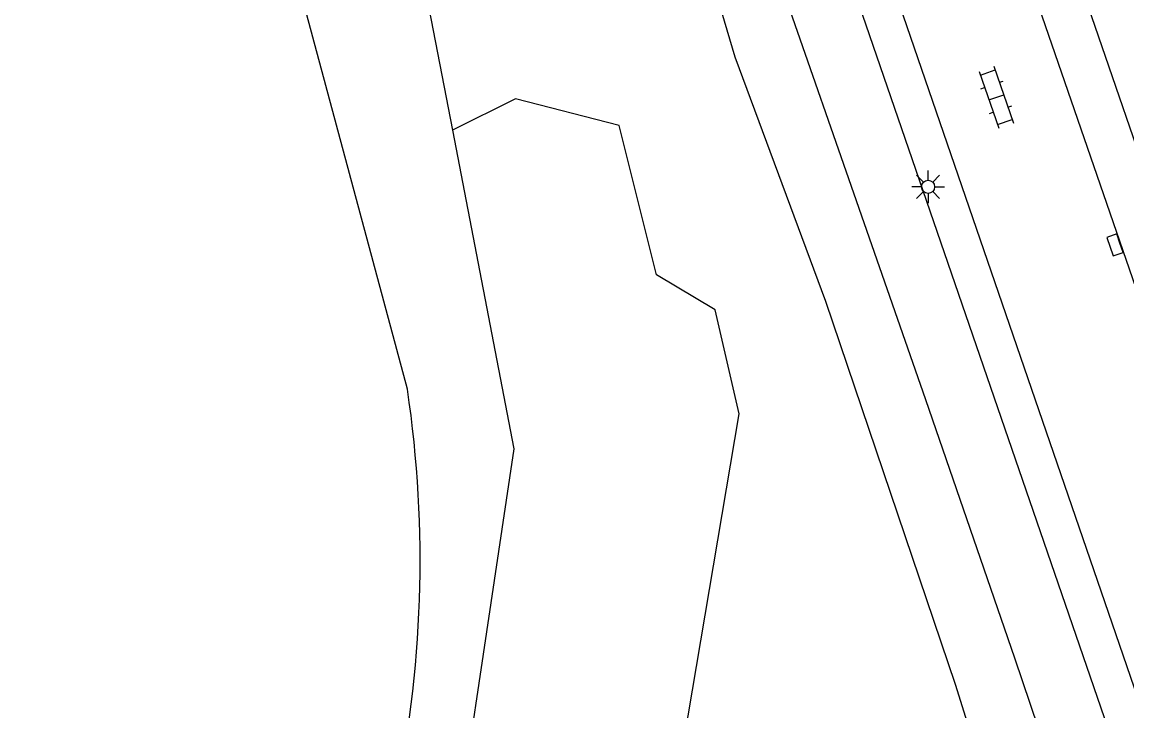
# Model space of a CAD drawing. Extents: x 125000 to 129004, y 397500 to 399008.
# Drawn here: x 127279.17 to 127321.38, y 398757.42 to 398783.74 of the extents above; entities that cross this region are included whole.
import ezdxf

# ---------------------------------------------------------------- set-up
doc = ezdxf.new("R2010")
doc.units = 0
for name, color, linetype in [('gg-knt-BGT kruinlijn', 7, 'Continuous'), ('gg-knt-bovenkant onderkant talud', 7, 'Continuous'), ('gg-knt-verharding', 7, 'Continuous'), ('gg-knt-verharding nz', 7, 'Continuous'), ('gg-kntw-bovenkant insteek waterloop', 7, 'Continuous'), ('gt-grn-groengrens', 7, 'Continuous'), ('gt-symb-klinker verharding', 7, 'Continuous'), ('gt-symb-kolk', 7, 'Continuous'), ('gt-symb-lichtmast', 7, 'Continuous')]:
    doc.layers.add(name, color=color, linetype=linetype)

# ---------------------------------------------------------------- blocks, each defined once
blk = doc.blocks.new('gt0-KOLK')
at = {"layer": 'gt-symb-kolk'}
blk.add_lwpolyline([(0, 0), (0.375, 0), (0.375, 0.4), (-0.375, 0.4), (-0.375, 0), (0, 0)], dxfattribs=at)
blk = doc.blocks.new('gt0-LMAST')
at = {"layer": 'gt-symb-lichtmast'}
for p, q in [((-0.182, 0.173), (-0.447, 0.438)), ((-0.005, 0.246), (-0.005, 0.621)), ((0.172, 0.173), (0.437, 0.438)), ((-0.255, -0.004), (-0.63, -0.004)), ((-0.182, -0.181), (-0.447, -0.446)), ((-0.005, -0.254), (-0.005, -0.629)), ((0.437, -0.446), (0.172, -0.181)), ((0.245, -0.004), (0.62, -0.004))]:
    blk.add_line(p, q, dxfattribs=at)
blk.add_circle((-0.005, -0.004), 0.25, dxfattribs=at)
blk = doc.blocks.new('gt0-KL1')
at = {"layer": 'gt-symb-klinker verharding'}
for p, q in [((-0.5, 0.3), (-0.5, 0.45)), ((0.5, 0.3), (0.5, 0.45)), ((-1.15, 0.3), (1.15, 0.3)), ((-1, -0.3), (-1, 0.3)), ((0, -0.3), (0, 0.3)), ((1, -0.3), (1, 0.3)), ((-1.15, -0.3), (1.15, -0.3)), ((-0.5, -0.45), (-0.5, -0.3)), ((0.5, -0.45), (0.5, -0.3))]:
    blk.add_line(p, q, dxfattribs=at)

msp = doc.modelspace()

# ---------------------------------------------------------------- linework, layer by layer
at = {"layer": 'gg-knt-BGT kruinlijn'}
msp.add_lwpolyline([(127319.184, 398753.262), (127317.103, 398759.44), (127313.701, 398769.304), (127305.771, 398792.091), (127305.302, 398793.187)], dxfattribs=at)
at = {"layer": 'gg-knt-bovenkant onderkant talud'}
msp.add_lwpolyline([(127279.357, 398696.137), (127280.448, 398701.498), (127281.794, 398705.605), (127284.014, 398709.685), (127287.115, 398714.471), (127289.958, 398718.191), (127293.226, 398721.669), (127295.918, 398723.882), (127298.887, 398726.255), (127303.018, 398728.78), (127307.456, 398730.863), (127312.003, 398732.169), (127317.26, 398733.029), (127318.11, 398734.749), (127318.403, 398737.574), (127317.647, 398749.434), (127314.826, 398758.429), (127309.872, 398773.061), (127306.413, 398782.406), (127303.205, 398793.255), (127302.677, 398793.951), (127300.406, 398794.532), (127296.855, 398791.865), (127293.421, 398790.953)], dxfattribs=at)
at = {"layer": 'gg-knt-verharding'}
for points in [[(127322.225, 398756.665), (127307.363, 398799.916), (127306.704, 398802.209), (127306.146, 398804.529)], [(127320.669, 398756.757), (127306.395, 398798.254), (127305.494, 398801.083), (127304.776, 398803.964)], [(127326.844, 398758.674), (127328.522, 398759.312), (127314.064, 398801.295), (127312.358, 398800.772)]]:
    msp.add_lwpolyline(points, dxfattribs=at)
at = {"layer": 'gg-knt-verharding nz'}
msp.add_line((127312.358, 398800.772), (127326.844, 398758.674), dxfattribs=at)
at = {"layer": 'gg-kntw-bovenkant insteek waterloop'}
msp.add_line((127293.895, 398769.711), (127284.797, 398803.564), dxfattribs=at)
msp.add_arc((127249.698, 398763.155), 44.68, 327.2518, 8.438, dxfattribs=at)
at = {"layer": 'gt-grn-groengrens'}
msp.add_line((127293.421, 398790.953), (127295.613, 398779.608), dxfattribs=at)
for points in [[(127275.163, 398689.488), (127274.266, 398702.94), (127278.301, 398711.46), (127283.231, 398717.738), (127286.37, 398724.912), (127292.645, 398731.19), (127300.266, 398736.571), (127305.645, 398737.468), (127313.714, 398735.674), (127314.537, 398739.377), (127311.473, 398745.091), (127305.197, 398751.667), (127304.451, 398756.252), (127306.566, 398768.779), (127305.645, 398772.743), (127303.404, 398774.088), (127301.98, 398779.785), (127298.025, 398780.814), (127295.613, 398779.608)], [(127295.613, 398779.608), (127297.965, 398767.431), (127294.996, 398747.564), (127290.671, 398737.908), (127275.65, 398713.867), (127272.44, 398703.094), (127272.44, 398687.622), (127277.904, 398659.444)]]:
    msp.add_lwpolyline(points, dxfattribs=at)

# ---------------------------------------------------------------- block references
at = {"layer": 'gt-symb-klinker verharding', "rotation": -70.96692019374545}
msp.add_blockref('gt0-KL1', (127316.39, 398780.87), dxfattribs=at)
at = {"layer": 'gt-symb-kolk', "rotation": 109.03307980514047}
msp.add_blockref('gt0-KOLK', (127321.114, 398775.291), dxfattribs=at)
at = {"layer": 'gt-symb-lichtmast'}
msp.add_blockref('gt0-LMAST', (127313.789, 398777.45), dxfattribs=at)

doc.saveas('drawing.dxf')
